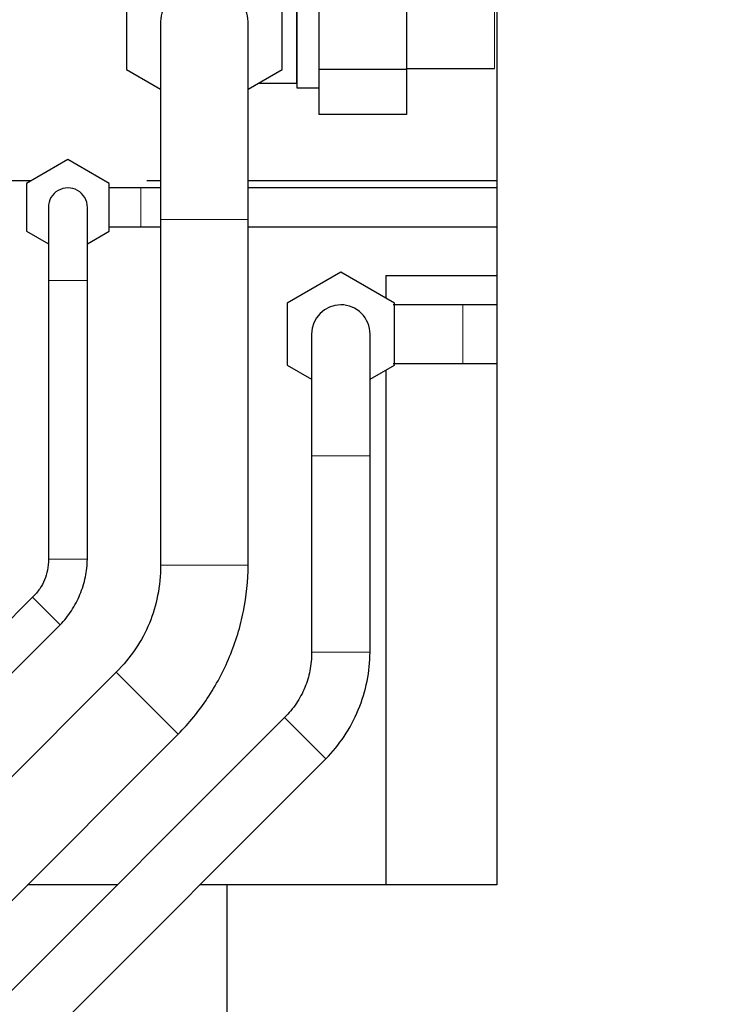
# Model space of a CAD drawing. Header units: inches. Extents: x 0 to 20790, y -12 to 14700.
# Tile 416 of 441: x 14133 to 14277, y 11416 to 11618. Entities that reach past the tile are written whole.
import ezdxf

# ---------------------------------------------------------------- set-up
doc = ezdxf.new("R2010")
doc.units = ezdxf.units.IN
doc.layers.add('1', color=7, linetype='Continuous', true_color=0xffffff)
doc.layers.add('254', color=7, linetype='Continuous', true_color=0xffffff)
doc.styles.add('latin_extended', font='simplex.shx')
doc.dimstyles.get("Standard").update_dxf_attribs({"dimtxt": 0.18, "dimasz": 0.18, "dimexe": 0.18, "dimexo": 0.0625, "dimgap": 0.09, "dimtad": 0, "dimtih": 1, "dimtoh": 1, "dimdec": 4, "dimzin": 0, "dimdsep": 46, "dimtxsty": 'Standard', "dimcen": 0.09, "dimadec": 0, "dimazin": 0, "dimtfac": 1, "dimtdec": 4, "dimtofl": 0, "dimtmove": 0, "dimatfit": 3, "dimfxl": 1, "dimtolj": 1, "dimtzin": 0, "dimarcsym": 0})

# ---------------------------------------------------------------- blocks, each defined once
blk = doc.blocks.new('_U8')
at = {"layer": '254', "color": 3, "linetype": 'Continuous', "lineweight": 13, "transparency": 16777216}
for p, q in [((13940.84, 12760.44), (13940.84, 13273.44)), ((14453.84, 10418.96), (14453.84, 13273.44)), ((14331.34, 13238.44), (14063.34, 13238.44))]:
    blk.add_line(p, q, dxfattribs=at)
at = {"layer": '254', "color": 3, "transparency": 16777216}
for points in [[(14063.34, 13258.86), (14063.34, 13218.02), (13940.84, 13238.44)], [(14331.34, 13218.02), (14331.34, 13258.86), (14453.84, 13238.44)]]:
    blk.add_solid(points, dxfattribs=at)
at = {"layer": 'Defpoints', "color": 0, "transparency": 16777216}
for p in [(13940.84, 13238.44), (13940.84, 12725.44), (14453.84, 10383.96)]:
    blk.add_point(p, dxfattribs=at)
at = {"layer": '254', "color": 2, "lineweight": 13, "transparency": 16777216, "insert": (14074.35, 13422.19), "char_height": 122.5, "attachment_point": 1, "style": 'latin_extended'}
blk.add_mtext('\\A1;513', dxfattribs=at)

msp = doc.modelspace()

# ---------------------------------------------------------------- linework, layer by layer
at = {"layer": '1', "color": 2, "linetype": 'Continuous', "lineweight": 25}
for p, q in [((14230.838, 11642.442), (14230.838, 11440.942)), ((14189.838, 11630.442), (14189.838, 11604.442)), ((14154.838, 11626.679), (14154.838, 11608.204)), ((14186.838, 11608.204), (14186.838, 11626.679)), ((14194.338, 11626.679), (14194.338, 11608.204)), ((14212.338, 11626.679), (14212.338, 11608.204)), ((14154.838, 11608.204), (14161.839, 11604.162)), ((14179.838, 11604.163), (14186.838, 11608.204)), ((14194.338, 11608.204), (14194.338, 11598.966)), ((14212.338, 11608.204), (14194.338, 11608.204)), ((14212.338, 11608.442), (14230.338, 11608.442)), ((14212.338, 11608.204), (14212.338, 11598.966)), ((14189.838, 11604.442), (14194.338, 11604.442)), ((14212.338, 11598.966), (14194.338, 11598.966)), ((14142.838, 11589.757), (14134.338, 11584.849)), ((14151.338, 11584.849), (14142.838, 11589.757)), ((14087.583, 11585.442), (14135.36, 11585.442)), ((14134.338, 11584.849), (14134.338, 11575.034)), ((14151.338, 11575.034), (14151.338, 11584.849)), ((14159.022, 11585.442), (14161.837, 11585.442)), ((14179.835, 11585.442), (14230.835, 11585.442)), ((14161.842, 11583.942), (14157.838, 11583.942)), ((14230.842, 11583.942), (14179.843, 11583.942)), ((14161.838, 11577.442), (14161.838, 11506.516)), ((14179.838, 11506.516), (14179.838, 11577.442)), ((14134.338, 11575.034), (14138.838, 11572.436)), ((14146.838, 11572.436), (14151.338, 11575.034)), ((14157.838, 11575.942), (14161.842, 11575.942)), ((14179.843, 11575.942), (14230.842, 11575.942)), ((14198.838, 11566.643), (14187.838, 11560.292)), ((14209.838, 11560.292), (14198.838, 11566.643)), ((14138.838, 11564.942), (14138.838, 11507.758)), ((14146.838, 11507.758), (14146.838, 11564.942)), ((14208.065, 11565.942), (14208.065, 11561.316)), ((14208.065, 11565.942), (14230.839, 11565.942)), ((14187.838, 11560.292), (14187.838, 11547.591)), ((14209.838, 11547.591), (14209.838, 11560.292)), ((14230.839, 11559.942), (14223.838, 11559.942)), ((14223.838, 11547.942), (14230.839, 11547.942)), ((14187.838, 11547.591), (14192.838, 11544.704)), ((14204.838, 11544.704), (14209.838, 11547.591)), ((14208.065, 11546.565), (14208.065, 11440.942)), ((14192.838, 11528.942), (14192.838, 11488.704)), ((14204.838, 11488.704), (14204.838, 11528.942)), ((14135.617, 11499.98), (13953.898, 11318.261)), ((13959.555, 11312.605), (14141.273, 11494.323)), ((14152.759, 11484.595), (14052.685, 11384.521)), ((14187.273, 11475.269), (14118.413, 11406.409)), ((14065.413, 11371.793), (14165.487, 11471.867)), ((14126.898, 11397.923), (14195.759, 11466.784)), ((14152.939, 11440.942), (14134.56, 11440.942)), ((14175.534, 11440.942), (14169.912, 11440.942)), ((14230.838, 11440.942), (14175.534, 11440.942)), ((14175.534, 11224.541), (14175.534, 11440.942))]:
    msp.add_line(p, q, dxfattribs=at)
at = {"layer": '1', "color": 110, "linetype": 'Continuous', "lineweight": 13}
for p, q in [((14230.338, 11626.442), (14230.338, 11608.442)), ((14157.838, 11583.942), (14157.838, 11575.942)), ((14179.838, 11577.442), (14161.838, 11577.442)), ((14146.838, 11564.942), (14138.838, 11564.942)), ((14223.838, 11547.942), (14223.838, 11559.942)), ((14198.838, 11528.942), (14192.838, 11528.942)), ((14204.838, 11528.942), (14198.838, 11528.942)), ((14146.838, 11507.758), (14138.838, 11507.758)), ((14179.838, 11506.516), (14161.838, 11506.516)), ((14135.617, 11499.98), (14141.273, 11494.323)), ((14204.838, 11488.704), (14192.838, 11488.704)), ((14152.759, 11484.595), (14165.487, 11471.867)), ((14195.759, 11466.784), (14187.273, 11475.269))]:
    msp.add_line(p, q, dxfattribs=at)
at = {"layer": '1', "color": 2, "linetype": 'Continuous', "lineweight": 25}
for centre, radius, start, end in [((14170.838, 11617.442), 9, 0.0225, 180.02813), ((14142.838, 11579.942), 4, 0.0225, 180.02813), ((14198.838, 11553.942), 6, 90, 179.97187), ((14198.838, 11553.942), 6, 359.9775, 90)]:
    msp.add_arc(centre, radius, start, end, dxfattribs=at)
for points, knots in [([(14189.838, 11605.442), (14189.838, 11605.442), (14189.838, 11605.441), (14189.838, 11605.441), (14189.838, 11605.441), (14189.838, 11605.445), (14189.838, 11605.444), (14189.838, 11605.44), (14189.838, 11605.443), (14189.838, 11605.439), (14189.838, 11605.45), (14189.838, 11605.482), (14189.838, 11605.601), (14189.838, 11605.891), (14189.838, 11606.926), (14189.838, 11608.611), (14189.838, 11610.861), (14189.838, 11613.112), (14189.838, 11614.986), (14189.838, 11616.299), (14189.838, 11616.955), (14189.838, 11617.26), (14189.838, 11617.389), (14189.838, 11617.436), (14189.838, 11617.483), (14189.838, 11617.541), (14189.838, 11617.597), (14189.838, 11618.371), (14189.838, 11619.871), (14189.838, 11622.861), (14189.838, 11625.861), (14189.838, 11628.205), (14189.838, 11629.137), (14189.838, 11629.324), (14189.838, 11629.432), (14189.838, 11629.445), (14189.838, 11629.439), (14189.838, 11629.443), (14189.838, 11629.441), (14189.838, 11629.443), (14189.838, 11629.442), (14189.838, 11629.442)], [0, 0, 0, 0, 0.1250234, 0.2422329, 0.2500469, 0.2656748, 0.2813027, 0.2852097, 0.2861865, 0.2866748, 0.2871632, 0.28814, 0.2891167, 0.2969307, 0.3125586, 0.3750703, 0.437582, 0.5000938, 0.5626055, 0.5938613, 0.6094893, 0.6173032, 0.6192567, 0.6202335, 0.6212102, 0.6231637, 0.6251172, 0.6258986, 0.6876289, 0.7501407, 0.8751641, 0.9376758, 0.9454898, 0.9528154, 0.9533037, 0.9542805, 0.9552572, 0.9572107, 0.9611177, 0.9689317, 1, 1, 1, 1]), ([(14161.838, 11617.442), (14161.838, 11617.371), (14161.838, 11615.401), (14161.838, 11606.479), (14161.838, 11593.039), (14161.838, 11582.935), (14161.838, 11577.442)], [0, 0, 0, 0, 0.2499886, 0.5, 0.7500114, 1, 1, 1, 1]), ([(14179.838, 11577.442), (14179.838, 11582.935), (14179.838, 11593.039), (14179.838, 11606.479), (14179.838, 11615.401), (14179.838, 11617.371), (14179.838, 11617.442)], [0, 0, 0, 0, 0.2499886, 0.5, 0.7500114, 1, 1, 1, 1]), ([(14157.838, 11583.942), (14156.81, 11583.942), (14154.83, 11583.942), (14152.678, 11583.942), (14151.559, 11583.942), (14151.342, 11583.942)], [0, 0, 0, 0, 0.4531654, 0.8928844, 1, 1, 1, 1]), ([(14138.838, 11579.942), (14138.838, 11579.941), (14138.838, 11579.742), (14138.838, 11578.577), (14138.838, 11575.813), (14138.838, 11571.717), (14138.838, 11567.95), (14138.838, 11565.97), (14138.838, 11564.942)], [0, 0, 0, 0, 0.1294354, 0.2550301, 0.5, 0.7449699, 0.8705646, 1, 1, 1, 1]), ([(14146.838, 11564.942), (14146.838, 11565.97), (14146.838, 11567.95), (14146.838, 11571.717), (14146.838, 11575.813), (14146.838, 11578.577), (14146.838, 11579.742), (14146.838, 11579.941), (14146.838, 11579.942)], [0, 0, 0, 0, 0.1294354, 0.2550301, 0.5, 0.7449699, 0.8705646, 1, 1, 1, 1]), ([(14151.28, 11575.942), (14151.517, 11575.942), (14152.656, 11575.942), (14154.83, 11575.942), (14156.81, 11575.942), (14157.838, 11575.942)], [0, 0, 0, 0, 0.1161571, 0.5514234, 1, 1, 1, 1]), ([(14223.838, 11559.942), (14220.405, 11559.942), (14215.513, 11559.942), (14211.049, 11559.942), (14209.569, 11559.942)], [0, 0, 0, 0, 0.64534, 1, 1, 1, 1]), ([(14192.838, 11553.942), (14192.838, 11553.897), (14192.838, 11552.666), (14192.838, 11547.09), (14192.838, 11538.69), (14192.838, 11532.375), (14192.838, 11528.942)], [0, 0, 0, 0, 0.2499886, 0.5, 0.7500114, 1, 1, 1, 1]), ([(14204.838, 11528.942), (14204.838, 11532.375), (14204.838, 11538.69), (14204.838, 11547.09), (14204.838, 11552.666), (14204.838, 11553.897), (14204.838, 11553.942)], [0, 0, 0, 0, 0.2499886, 0.5, 0.7500114, 1, 1, 1, 1]), ([(14209.569, 11547.942), (14211.049, 11547.942), (14215.513, 11547.942), (14220.405, 11547.942), (14223.838, 11547.942)], [0, 0, 0, 0, 0.35466, 1, 1, 1, 1]), ([(14138.838, 11507.758), (14138.852, 11506.997), (14138.728, 11505.565), (14138.149, 11503.487), (14137.089, 11501.609), (14136.165, 11500.509), (14135.617, 11499.98)], [0, 0, 0, 0, 0.2597981, 0.5, 0.7402019, 1, 1, 1, 1]), ([(14141.273, 11494.323), (14142.135, 11495.21), (14143.689, 11497.134), (14145.422, 11500.475), (14146.559, 11504.063), (14146.82, 11506.522), (14146.838, 11507.758)], [0, 0, 0, 0, 0.2461643, 0.5, 0.7538357, 1, 1, 1, 1]), ([(14161.838, 11506.516), (14161.854, 11504.402), (14161.477, 11500.375), (14159.75, 11494.54), (14156.846, 11489.193), (14154.265, 11486.079), (14152.759, 11484.595)], [0, 0, 0, 0, 0.2565882, 0.5, 0.7434118, 1, 1, 1, 1]), ([(14165.487, 11471.867), (14167.721, 11474.142), (14171.751, 11479.089), (14176.322, 11487.676), (14179.162, 11496.98), (14179.81, 11503.328), (14179.838, 11506.516)], [0, 0, 0, 0, 0.2458433, 0.5, 0.7541567, 1, 1, 1, 1]), ([(14192.838, 11488.704), (14192.849, 11487.406), (14192.619, 11484.937), (14191.563, 11481.363), (14189.782, 11478.088), (14188.199, 11476.18), (14187.273, 11475.269)], [0, 0, 0, 0, 0.2571643, 0.5, 0.7428357, 1, 1, 1, 1]), ([(14195.759, 11466.784), (14197.17, 11468.222), (14199.719, 11471.352), (14202.611, 11476.787), (14204.409, 11482.674), (14204.819, 11486.69), (14204.838, 11488.704)], [0, 0, 0, 0, 0.245619, 0.5, 0.754381, 1, 1, 1, 1])]:
    msp.add_open_spline(points, degree=3, knots=knots, dxfattribs=at)
msp.add_open_spline([(14182.044, 11605.442), (14184.634, 11605.442), (14187.215, 11605.442), (14189.838, 11605.442)], degree=3, dxfattribs=at)

# ---------------------------------------------------------------- dimensions: what is measured, and where the dimension line sits
at = {"layer": '254', "color": 2, "linetype": 'Continuous', "lineweight": 13}
dim = msp.add_linear_dim(base=(13940.838, 13238.442), p1=(14453.838, 10383.957), p2=(13940.838, 12725.442), dimstyle='Standard', override={"dimscale": 35, "dimtxt": 3.5, "dimasz": 3.5, "dimexe": 1, "dimexo": 1, "dimgap": 1.75, "dimtad": 1, "dimtih": 1, "dimtoh": 0, "dimdec": 2, "dimlfac": 1, "dimzin": 8, "dimdsep": 46, "dimlunit": 2, "dimtxsty": 'latin_extended', "dimsah": 1, "dimse1": 0, "dimse2": 0, "dimsd1": 0, "dimsd2": 0, "dimclrd": 3, "dimclre": 3, "dimclrt": 2, "dimtol": 0, "dimtm": -0.1, "dimtfac": 0.714286, "dimtdec": 3, "dimtofl": 1, "dimtmove": 0, "dimtzin": 8, "dimlwd": 13, "dimlwe": 13}, dxfattribs=at)
dim.commit()
dim.dimension.update_dxf_attribs({"geometry": '_U8', "text_midpoint": (14220.18, 13238.442), "dimtype": 160})

doc.saveas('drawing.dxf')
